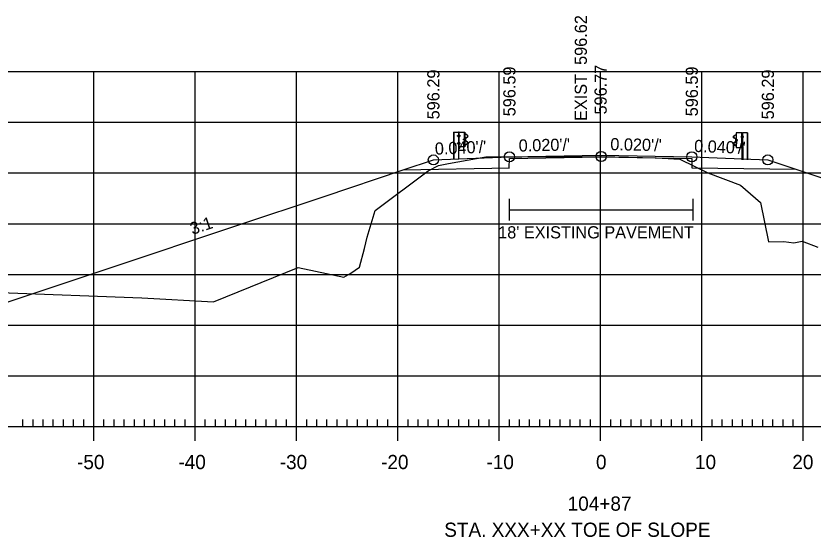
# Model space of a CAD drawing. Extents: x 961436 to 1372525, y 380079 to 2027791.
# Drawn here: x 1370576.1 to 1370654.8, y 380381.5 to 380432.9 of the extents above; entities that cross this region are included whole.
import ezdxf

# ---------------------------------------------------------------- set-up
doc = ezdxf.new("R2010")
doc.units = 0
for name, color, linetype in [('R_Alt Surface', 7, 'Continuous'), ('R_Axis', 7, 'Continuous'), ('R_Axis Annot', 7, 'Continuous'), ('R_Drive', 7, 'Continuous'), ('R_Exist Surface', 7, 'Continuous'), ('R_Fin Surface', 7, 'Continuous'), ('R_Fin Surface Annot', 7, 'Continuous'), ('R_Grid', 7, 'Continuous'), ('R_No Plot', 7, 'Continuous'), ('R_Proposed Road', 7, 'Continuous'), ('R_Xsect Elev', 7, 'Continuous')]:
    doc.layers.add(name, color=color, linetype=linetype)

msp = doc.modelspace()

# ---------------------------------------------------------------- linework, layer by layer
at = {"layer": 'R_Alt Surface'}
msp.add_lwpolyline([(1370614.334, 380417.689), (1370624.812, 380417.899), (1370624.802, 380417.899), (1370624.812, 380418.815), (1370633.812, 380418.995), (1370642.812, 380418.815), (1370642.822, 380417.899), (1370642.812, 380417.899), (1370653.073, 380417.762)], dxfattribs=at)
at = {"layer": 'R_Axis'}
for p, q in [((1370583.812, 380390.997), (1370583.812, 380393.797)), ((1370593.812, 380390.997), (1370593.812, 380393.797)), ((1370603.812, 380390.997), (1370603.812, 380393.797)), ((1370613.812, 380390.997), (1370613.812, 380393.797)), ((1370623.812, 380390.997), (1370623.812, 380393.797)), ((1370633.812, 380390.997), (1370633.812, 380393.797)), ((1370643.812, 380390.997), (1370643.812, 380393.797)), ((1370653.812, 380390.997), (1370653.812, 380393.797)), ((1370576.812, 380392.397), (1370576.812, 380393.097)), ((1370577.812, 380392.397), (1370577.812, 380393.097)), ((1370578.812, 380392.397), (1370578.812, 380393.097)), ((1370579.812, 380392.397), (1370579.812, 380393.097)), ((1370580.812, 380392.397), (1370580.812, 380393.097)), ((1370581.812, 380392.397), (1370581.812, 380393.097)), ((1370582.812, 380392.397), (1370582.812, 380393.097)), ((1370584.812, 380392.397), (1370584.812, 380393.097)), ((1370585.812, 380392.397), (1370585.812, 380393.097)), ((1370586.812, 380392.397), (1370586.812, 380393.097)), ((1370587.812, 380392.397), (1370587.812, 380393.097)), ((1370588.812, 380392.397), (1370588.812, 380393.097)), ((1370589.812, 380392.397), (1370589.812, 380393.097)), ((1370590.812, 380392.397), (1370590.812, 380393.097)), ((1370591.812, 380392.397), (1370591.812, 380393.097)), ((1370592.812, 380392.397), (1370592.812, 380393.097)), ((1370594.812, 380392.397), (1370594.812, 380393.097)), ((1370595.812, 380392.397), (1370595.812, 380393.097)), ((1370596.812, 380392.397), (1370596.812, 380393.097)), ((1370597.812, 380392.397), (1370597.812, 380393.097)), ((1370598.812, 380392.397), (1370598.812, 380393.097)), ((1370599.812, 380392.397), (1370599.812, 380393.097)), ((1370600.812, 380392.397), (1370600.812, 380393.097)), ((1370601.812, 380392.397), (1370601.812, 380393.097)), ((1370602.812, 380392.397), (1370602.812, 380393.097)), ((1370604.812, 380392.397), (1370604.812, 380393.097)), ((1370605.812, 380392.397), (1370605.812, 380393.097)), ((1370606.812, 380392.397), (1370606.812, 380393.097)), ((1370607.812, 380392.397), (1370607.812, 380393.097)), ((1370608.812, 380392.397), (1370608.812, 380393.097)), ((1370609.812, 380392.397), (1370609.812, 380393.097)), ((1370610.812, 380392.397), (1370610.812, 380393.097)), ((1370611.812, 380392.397), (1370611.812, 380393.097)), ((1370612.812, 380392.397), (1370612.812, 380393.097)), ((1370614.812, 380392.397), (1370614.812, 380393.097)), ((1370615.812, 380392.397), (1370615.812, 380393.097)), ((1370616.812, 380392.397), (1370616.812, 380393.097)), ((1370617.812, 380392.397), (1370617.812, 380393.097)), ((1370618.812, 380392.397), (1370618.812, 380393.097)), ((1370619.812, 380392.397), (1370619.812, 380393.097)), ((1370620.812, 380392.397), (1370620.812, 380393.097)), ((1370621.812, 380392.397), (1370621.812, 380393.097)), ((1370622.812, 380392.397), (1370622.812, 380393.097)), ((1370624.812, 380392.397), (1370624.812, 380393.097)), ((1370625.812, 380392.397), (1370625.812, 380393.097)), ((1370626.812, 380392.397), (1370626.812, 380393.097)), ((1370627.812, 380392.397), (1370627.812, 380393.097)), ((1370628.812, 380392.397), (1370628.812, 380393.097)), ((1370629.812, 380392.397), (1370629.812, 380393.097)), ((1370630.812, 380392.397), (1370630.812, 380393.097)), ((1370631.812, 380392.397), (1370631.812, 380393.097)), ((1370632.812, 380392.397), (1370632.812, 380393.097)), ((1370634.812, 380392.397), (1370634.812, 380393.097)), ((1370635.812, 380392.397), (1370635.812, 380393.097)), ((1370636.812, 380392.397), (1370636.812, 380393.097)), ((1370637.812, 380392.397), (1370637.812, 380393.097)), ((1370638.812, 380392.397), (1370638.812, 380393.097)), ((1370639.812, 380392.397), (1370639.812, 380393.097)), ((1370640.812, 380392.397), (1370640.812, 380393.097)), ((1370641.812, 380392.397), (1370641.812, 380393.097)), ((1370642.812, 380392.397), (1370642.812, 380393.097)), ((1370644.812, 380392.397), (1370644.812, 380393.097)), ((1370645.812, 380392.397), (1370645.812, 380393.097)), ((1370646.812, 380392.397), (1370646.812, 380393.097)), ((1370647.812, 380392.397), (1370647.812, 380393.097)), ((1370648.812, 380392.397), (1370648.812, 380393.097)), ((1370649.812, 380392.397), (1370649.812, 380393.097)), ((1370650.812, 380392.397), (1370650.812, 380393.097)), ((1370651.812, 380392.397), (1370651.812, 380393.097)), ((1370652.812, 380392.397), (1370652.812, 380393.097)), ((1370493.812, 380392.397), (1370773.812, 380392.397))]:
    msp.add_line(p, q, dxfattribs=at)
at = {"layer": 'R_Drive'}
for p, q in [((1370624.798, 380414.83), (1370624.798, 380412.694)), ((1370642.926, 380414.83), (1370642.926, 380412.694)), ((1370624.798, 380413.762), (1370642.926, 380413.762))]:
    msp.add_line(p, q, dxfattribs=at)
at = {"layer": 'R_Exist Surface'}
msp.add_lwpolyline([(1370574.523, 380405.614), (1370588.548, 380405.101), (1370595.609, 380404.705), (1370603.961, 380408.081), (1370608.486, 380407.125), (1370609.161, 380407.503), (1370610.014, 380408.094), (1370610.524, 380409.96), (1370610.779, 380411.059), (1370611.58, 380413.687), (1370616.784, 380417.622), (1370617.812, 380418.145), (1370618.816, 380418.336), (1370622.483, 380418.971), (1370626.044, 380418.99), (1370633.861, 380419.02), (1370639.303, 380418.895), (1370641.626, 380418.748), (1370644.39, 380417.407), (1370647.625, 380416.194), (1370649.589, 380414.497), (1370650.377, 380410.61), (1370651.881, 380410.652), (1370652.881, 380410.497), (1370653.706, 380410.676), (1370655.232, 380410.074)], dxfattribs=at)
at = {"layer": 'R_Fin Surface'}
msp.add_lwpolyline([(1370565.463, 380405.534), (1370569.6, 380404.156), (1370571.666, 380403.467), (1370585.421, 380408.05), (1370597.812, 380412.181), (1370606.53, 380415.086), (1370614.334, 380417.689), (1370617.312, 380418.682), (1370624.812, 380418.982), (1370633.812, 380419.162), (1370642.812, 380418.982), (1370650.312, 380418.682), (1370653.073, 380417.762), (1370661.117, 380415.079), (1370671.96, 380411.461), (1370694.345, 380403.996), (1370695.569, 380403.591), (1370697.147, 380403.069), (1370698.392, 380402.655), (1370699.117, 380402.414)], dxfattribs=at)
at = {"layer": 'R_Grid'}
for p, q in [((1370493.812, 380427.397), (1370773.812, 380427.397)), ((1370583.812, 380392.397), (1370583.812, 380427.397)), ((1370593.812, 380392.397), (1370593.812, 380427.397)), ((1370603.812, 380392.397), (1370603.812, 380427.397)), ((1370613.812, 380392.397), (1370613.812, 380427.397)), ((1370623.812, 380392.397), (1370623.812, 380427.397)), ((1370633.812, 380392.397), (1370633.812, 380427.397)), ((1370643.812, 380392.397), (1370643.812, 380427.397)), ((1370653.812, 380392.397), (1370653.812, 380427.397)), ((1370493.812, 380422.397), (1370773.812, 380422.397)), ((1370493.812, 380417.397), (1370773.812, 380417.397)), ((1370493.812, 380412.397), (1370773.812, 380412.397)), ((1370493.812, 380407.397), (1370773.812, 380407.397)), ((1370493.812, 380402.397), (1370773.812, 380402.397)), ((1370493.812, 380397.397), (1370773.812, 380397.397)), ((1370493.812, 380392.397), (1370773.812, 380392.397))]:
    msp.add_line(p, q, dxfattribs=at)
at = {"layer": 'R_No Plot'}
for centre in [(1370617.312, 380418.682), (1370624.812, 380418.982), (1370633.861, 380419.02), (1370642.812, 380418.982), (1370650.312, 380418.682)]:
    msp.add_circle(centre, 0.5, dxfattribs=at)
at = {"layer": 'R_Proposed Road'}
for p, q in [((1370619.312, 380421.432), (1370619.312, 380418.762)), ((1370619.344, 380421.432), (1370619.344, 380418.762)), ((1370619.737, 380420.997), (1370619.737, 380421.097)), ((1370619.795, 380420.98), (1370619.742, 380420.98)), ((1370619.795, 380421.081), (1370619.743, 380421.081)), ((1370619.795, 380421.013), (1370619.743, 380421.013)), ((1370619.795, 380421.113), (1370619.744, 380421.113)), ((1370619.795, 380421.013), (1370619.75, 380421.013)), ((1370619.795, 380420.98), (1370619.795, 380421.113)), ((1370619.87, 380421.434), (1370619.796, 380421.431)), ((1370619.834, 380418.762), (1370619.834, 380421.434)), ((1370619.87, 380421.434), (1370619.863, 380421.434)), ((1370619.928, 380421.04), (1370619.869, 380421.04)), ((1370619.876, 380420.975), (1370619.929, 380420.975)), ((1370619.877, 380421.107), (1370619.929, 380421.107)), ((1370619.929, 380421.107), (1370619.929, 380420.975)), ((1370620.327, 380420.655), (1370620.327, 380420.756)), ((1370620.386, 380420.739), (1370620.334, 380420.739)), ((1370620.386, 380420.772), (1370620.335, 380420.772)), ((1370620.386, 380420.639), (1370620.386, 380420.772)), ((1370620.399, 380419.982), (1370620.399, 380421.426)), ((1370620.552, 380421.205), (1370620.433, 380421.269)), ((1370620.538, 380421.188), (1370620.44, 380421.241)), ((1370620.441, 380420.64), (1370620.443, 380420.779)), ((1370620.466, 380420.639), (1370620.468, 380420.779)), ((1370620.491, 380420.852), (1370620.673, 380420.964)), ((1370620.504, 380420.83), (1370620.687, 380420.942)), ((1370620.676, 380421.078), (1370620.538, 380421.188)), ((1370620.69, 380421.095), (1370620.552, 380421.205)), ((1370646.934, 380421.015), (1370647.072, 380421.125)), ((1370647.12, 380420.75), (1370646.938, 380420.862)), ((1370646.948, 380420.998), (1370647.086, 380421.108)), ((1370647.134, 380420.772), (1370646.951, 380420.884)), ((1370647.072, 380421.125), (1370647.191, 380421.189)), ((1370647.086, 380421.108), (1370647.185, 380421.161)), ((1370647.225, 380419.902), (1370647.225, 380421.346)), ((1370647.748, 380421.027), (1370647.695, 380421.027)), ((1370647.695, 380421.027), (1370647.695, 380420.895)), ((1370647.749, 380420.895), (1370647.695, 380420.895)), ((1370647.697, 380420.96), (1370647.756, 380420.96)), ((1370647.755, 380421.354), (1370647.761, 380421.354)), ((1370647.755, 380421.354), (1370647.828, 380421.351)), ((1370647.791, 380418.682), (1370647.791, 380421.354)), ((1370647.829, 380420.9), (1370647.829, 380421.033)), ((1370647.829, 380421.033), (1370647.88, 380421.033)), ((1370647.829, 380421.001), (1370647.881, 380421.001)), ((1370647.829, 380420.933), (1370647.875, 380420.933)), ((1370647.829, 380420.933), (1370647.881, 380420.933)), ((1370647.829, 380420.9), (1370647.882, 380420.9)), ((1370647.888, 380420.917), (1370647.888, 380421.017)), ((1370648.28, 380421.352), (1370648.28, 380418.682)), ((1370648.312, 380421.352), (1370648.312, 380418.682)), ((1370619.726, 380420.264), (1370619.726, 380420.365)), ((1370619.785, 380420.348), (1370619.732, 380420.348)), ((1370619.785, 380420.28), (1370619.732, 380420.28)), ((1370619.785, 380420.248), (1370619.732, 380420.248)), ((1370619.785, 380420.381), (1370619.733, 380420.381)), ((1370619.785, 380420.28), (1370619.739, 380420.28)), ((1370619.785, 380420.248), (1370619.785, 380420.381)), ((1370619.869, 380419.982), (1370619.832, 380419.982)), ((1370619.928, 380420.314), (1370619.869, 380420.314)), ((1370619.929, 380420.248), (1370619.876, 380420.248)), ((1370619.929, 380420.381), (1370619.877, 380420.381)), ((1370619.929, 380420.248), (1370619.929, 380420.381)), ((1370620.386, 380420.639), (1370620.332, 380420.639)), ((1370620.386, 380420.671), (1370620.334, 380420.671)), ((1370620.386, 380420.671), (1370620.34, 380420.671)), ((1370620.429, 380420.154), (1370620.544, 380420.212)), ((1370620.438, 380420.134), (1370620.559, 380420.195)), ((1370620.65, 380420.458), (1370620.485, 380420.561)), ((1370620.663, 380420.479), (1370620.499, 380420.582)), ((1370620.544, 380420.212), (1370620.677, 380420.328)), ((1370620.559, 380420.195), (1370620.692, 380420.311)), ((1370647.066, 380420.115), (1370646.932, 380420.231)), ((1370647.081, 380420.132), (1370646.947, 380420.248)), ((1370646.962, 380420.399), (1370647.125, 380420.502)), ((1370646.975, 380420.378), (1370647.139, 380420.481)), ((1370647.187, 380420.054), (1370647.066, 380420.115)), ((1370647.195, 380420.074), (1370647.081, 380420.132)), ((1370647.158, 380420.559), (1370647.156, 380420.699)), ((1370647.184, 380420.56), (1370647.182, 380420.699)), ((1370647.239, 380420.559), (1370647.239, 380420.692)), ((1370647.239, 380420.692), (1370647.29, 380420.692)), ((1370647.239, 380420.659), (1370647.291, 380420.659)), ((1370647.239, 380420.591), (1370647.285, 380420.591)), ((1370647.239, 380420.591), (1370647.291, 380420.591)), ((1370647.239, 380420.559), (1370647.292, 380420.559)), ((1370647.297, 380420.575), (1370647.297, 380420.676)), ((1370647.695, 380420.168), (1370647.695, 380420.301)), ((1370647.695, 380420.301), (1370647.748, 380420.301)), ((1370647.695, 380420.168), (1370647.749, 380420.168)), ((1370647.697, 380420.234), (1370647.756, 380420.234)), ((1370647.84, 380420.168), (1370647.84, 380420.301)), ((1370647.84, 380420.301), (1370647.892, 380420.301)), ((1370647.84, 380420.268), (1370647.893, 380420.268)), ((1370647.84, 380420.2), (1370647.886, 380420.2)), ((1370647.84, 380420.2), (1370647.893, 380420.2)), ((1370647.84, 380420.168), (1370647.893, 380420.168)), ((1370647.898, 380420.184), (1370647.898, 380420.285)), ((1370647.756, 380419.902), (1370647.792, 380419.902))]:
    msp.add_line(p, q, dxfattribs=at)
for points in [[(1370619.312, 380421.432), (1370619.796, 380421.431), (1370619.795, 380418.762)], [(1370648.312, 380421.352), (1370647.828, 380421.351), (1370647.83, 380418.682)]]:
    msp.add_lwpolyline(points, dxfattribs=at)
for points in [[(1370619.735, 380421.08), (1370619.735, 380421.014), (1370619.708, 380421.014), (1370619.708, 380421.08)], [(1370619.794, 380421.134), (1370619.794, 380420.955), (1370619.805, 380420.955), (1370619.805, 380421.134)], [(1370620.427, 380421.433), (1370620.426, 380419.982), (1370619.869, 380419.982), (1370619.87, 380421.434)], [(1370619.928, 380421.107), (1370619.928, 380420.975), (1370619.87, 380420.975), (1370619.87, 380421.107)], [(1370620.325, 380420.739), (1370620.325, 380420.672), (1370620.298, 380420.672), (1370620.298, 380420.739)], [(1370620.384, 380420.793), (1370620.384, 380420.615), (1370620.395, 380420.615), (1370620.395, 380420.793)], [(1370647.198, 380421.353), (1370647.199, 380419.902), (1370647.756, 380419.902), (1370647.755, 380421.354)], [(1370647.697, 380421.027), (1370647.697, 380420.895), (1370647.755, 380420.895), (1370647.755, 380421.027)], [(1370647.83, 380421.054), (1370647.83, 380420.875), (1370647.82, 380420.875), (1370647.82, 380421.054)], [(1370647.89, 380421), (1370647.89, 380420.934), (1370647.916, 380420.934), (1370647.916, 380421)], [(1370619.723, 380420.348), (1370619.723, 380420.281), (1370619.697, 380420.281), (1370619.697, 380420.348)], [(1370619.783, 380420.402), (1370619.783, 380420.224), (1370619.793, 380420.224), (1370619.793, 380420.402)], [(1370619.928, 380420.381), (1370619.928, 380420.248), (1370619.87, 380420.248), (1370619.87, 380420.381)], [(1370647.24, 380420.713), (1370647.24, 380420.535), (1370647.229, 380420.535), (1370647.229, 380420.713)], [(1370647.3, 380420.659), (1370647.3, 380420.592), (1370647.326, 380420.592), (1370647.326, 380420.659)], [(1370647.697, 380420.301), (1370647.697, 380420.168), (1370647.755, 380420.168), (1370647.755, 380420.301)], [(1370647.842, 380420.322), (1370647.842, 380420.144), (1370647.831, 380420.144), (1370647.831, 380420.322)], [(1370647.901, 380420.268), (1370647.901, 380420.201), (1370647.928, 380420.201), (1370647.928, 380420.268)]]:
    msp.add_lwpolyline(points, close=True, dxfattribs=at)
for centre, radius, start, end in [((1370619.761, 380421.096), 0.0234, 134.57445, 222.22441), ((1370619.835, 380421.046), 0.0979, 159.74227, 200.25773), ((1370619.764, 380420.996), 0.0265, 140.93341, 216.62337), ((1370620.351, 380420.755), 0.0234, 134.57445, 222.22441), ((1370620.425, 380420.705), 0.0979, 159.74227, 200.25773), ((1370620.534, 380420.771), 0.0918, 118.10599, 175.04439), ((1370620.46, 380420.7), 0.0481, 282.95537, 86.06973), ((1370620.534, 380420.771), 0.066, 118.10599, 175.04439), ((1370620.641, 380421.021), 0.0658, 299.24991, 57.97825), ((1370620.641, 380421.021), 0.0909, 299.24991, 57.97825), ((1370646.983, 380420.941), 0.0909, 122.02175, 240.75009), ((1370646.983, 380420.941), 0.0658, 122.02175, 240.75009), ((1370647.091, 380420.691), 0.066, 4.95561, 61.89401), ((1370647.091, 380420.691), 0.0918, 4.95561, 61.89401), ((1370647.864, 380421.016), 0.0234, 317.77559, 45.42555), ((1370647.789, 380420.966), 0.0979, 339.74227, 20.25773), ((1370647.861, 380420.916), 0.0265, 323.37663, 39.06659), ((1370619.749, 380420.364), 0.0234, 134.57445, 222.22441), ((1370619.824, 380420.315), 0.0979, 159.74227, 200.25773), ((1370619.752, 380420.264), 0.0265, 140.93341, 216.62337), ((1370620.354, 380420.655), 0.0265, 140.93341, 216.62337), ((1370620.515, 380420.629), 0.0747, 171.78044, 246.85364), ((1370620.515, 380420.629), 0.049, 171.78044, 246.85364), ((1370620.603, 380420.38), 0.0907, 325.21842, 59.11995), ((1370620.603, 380420.38), 0.116, 325.21843, 59.11995), ((1370647.022, 380420.3), 0.116, 120.88005, 214.78158), ((1370647.022, 380420.3), 0.0907, 120.88005, 214.78158), ((1370647.164, 380420.62), 0.0481, 93.93027, 257.04463), ((1370647.11, 380420.549), 0.049, 293.14636, 8.21956), ((1370647.11, 380420.549), 0.0747, 293.14636, 8.21956), ((1370647.274, 380420.675), 0.0234, 317.77559, 45.42555), ((1370647.199, 380420.625), 0.0979, 339.74227, 20.25773), ((1370647.27, 380420.575), 0.0265, 323.37663, 39.06659), ((1370647.875, 380420.284), 0.0234, 317.77559, 45.42555), ((1370647.801, 380420.235), 0.0979, 339.74227, 20.25773), ((1370647.872, 380420.184), 0.0265, 323.37663, 39.06659)]:
    msp.add_arc(centre, radius, start, end, dxfattribs=at)

# ---------------------------------------------------------------- texts
at = {"layer": 'R_Axis Annot'}
for s, p in [('-50', (1370582.153, 380388.197)), ('-40', (1370592.153, 380388.197)), ('-30', (1370602.153, 380388.197)), ('-20', (1370612.153, 380388.197)), ('-10', (1370622.55, 380388.197)), ('0', (1370633.355, 380388.197)), ('10', (1370643.123, 380388.197)), ('20', (1370652.726, 380388.197)), ('104+87', (1370630.56, 380384.097)), ('STA. XXX+XX TOE OF SLOPE', (1370618.386, 380381.52))]:
    msp.add_text(s, height=1.4, dxfattribs=at).set_placement(p)
at = {"layer": 'R_Fin Surface Annot'}
for s, rotation, p in [('596.59', 90, (1370625.412, 380422.982)), ('596.77', 90, (1370634.412, 380423.162)), ('596.59', 90, (1370643.412, 380422.982)), ('596.29', 90, (1370617.912, 380422.682)), ('596.29', 90, (1370650.912, 380422.682)), ("0.020'/'", 1.14576, (1370625.741, 380419.501)), ("0.020'/'", 358.85424, (1370634.761, 380419.643)), ("0.040'/'", 2.29061, (1370617.483, 380419.189)), ("0.040'/'", 357.70939, (1370643.023, 380419.474)), ('3:1', 18.43493, (1370593.542, 380411.286))]:
    msp.add_text(s, height=1.2, rotation=rotation, dxfattribs=at).set_placement(p)
msp.add_text("18' EXISTING PAVEMENT", height=1.2, dxfattribs=at).set_placement((1370623.707, 380410.944))
at = {"layer": 'R_Xsect Elev'}
msp.add_text('EXIST. 596.62', height=1.2, rotation=90, dxfattribs=at).set_placement((1370632.461, 380422.52))

doc.saveas('drawing.dxf')
